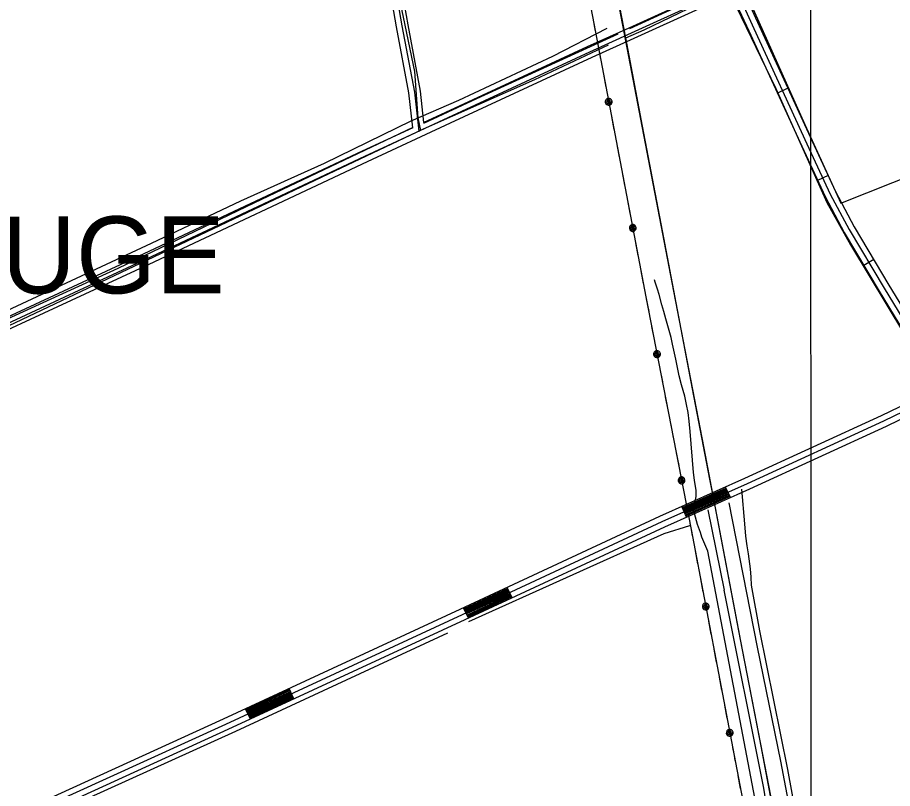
# Model space of a CAD drawing. Extents: x 3281947 to 3319794, y 715894 to 741249.
# Drawn here: x 3289265 to 3291541, y 734020 to 736024 of the extents above; entities that cross this region are included whole.
import ezdxf

# ---------------------------------------------------------------- set-up
doc = ezdxf.new("R2010")
doc.units = 0
for name, color, linetype in [('V-DTCH-CNTR', 7, 'Continuous'), ('V-GRID-MAJR', 7, 'Continuous'), ('V-RAIL-TRAK', 7, 'Continuous'), ('V-ROAD-CNTR', 7, 'Continuous'), ('V-TOPO-GNAM-IDEN', 7, 'Continuous'), ('V-TOPO-SHOR', 7, 'Continuous'), ('V-UTIL-LINE', 7, 'Continuous')]:
    doc.layers.add(name, color=color, linetype=linetype)

msp = doc.modelspace()

# ---------------------------------------------------------------- linework, layer by layer
at = {"layer": 'V-DTCH-CNTR'}
for points in [[(3290314.7, 735730.3), (3290307.7, 735763), (3290298.4, 735883.4), (3290142.4, 736631.8)], [(3291133.2, 736103.4), (3291031.4, 736056.1), (3290894, 735990.4), (3290846.5, 735970.1)], [(3287171.7, 734402.5), (3287274.4, 734446.2), (3287500.7, 734538.5), (3287726, 734633.5), (3288052.5, 734774.4), (3288435.3, 734931.9), (3288849.5, 735092.1), (3288955.4, 735133.1), (3289114.4, 735205), (3289238.4, 735262), (3289419.1, 735346.4), (3289613.7, 735436.9), (3289846.5, 735546.9), (3290063.7, 735644.7), (3290288.8, 735754.8), (3290413.4, 735808.5), (3290657.6, 735922.7), (3290799, 735995.5)], [(3290801.2, 735952), (3290610.3, 735861.7), (3290320.7, 735733.2), (3290073.5, 735616.8), (3289774.3, 735474.6), (3289173, 735189.5), (3288890.5, 735065.7), (3288602.3, 734958.5), (3288345.8, 734860.4), (3287774.6, 734622.8), (3287362.9, 734447.3), (3287189.2, 734374.7)], [(3291193.5, 733941.2), (3291060.4, 734636.2), (3291044.9, 734673.1), (3291041.3, 734685.2), (3291033.6, 734705.8), (3291023.5, 734743.8), (3291030.4, 734779), (3291030.3, 734794), (3291026.4, 734820.7), (3291023.4, 734840.8), (3291014.7, 734948), (3291012.6, 734974.1), (3291009.3, 734997), (3291005.4, 735017.7), (3291000.5, 735039.7), (3290992.1, 735068.9), (3290986.6, 735092.1), (3290982.1, 735113.8), (3290977.5, 735136), (3290972.6, 735158.9), (3290968.7, 735174.2), (3290965.1, 735191.7), (3290958, 735216.5), (3290951.5, 735240), (3290946, 735259.7), (3290941.2, 735277.2), (3290934.4, 735303.6), (3290930.2, 735317.6), (3290924, 735336), (3290921.8, 735342.1)], [(3291341.8, 733671.6), (3291268.6, 734068.9), (3291196, 734429.6), (3291174.7, 734547.9), (3291173.7, 734568.9), (3291172, 734590.9), (3291166.4, 734629.7), (3291163.1, 734650.1), (3291159.5, 734675.2), (3291156.8, 734707.7), (3291149.4, 734798.1)]]:
    msp.add_lwpolyline(points, dxfattribs=at)
at = {"layer": 'V-GRID-MAJR'}
msp.add_spline([(3291333.3, 721274), (3291331.5, 727333.8), (3291329.7, 733395.6), (3291328, 739457.3), (3291328, 739459.2)], degree=3, dxfattribs=at)
at = {"layer": 'V-RAIL-TRAK'}
msp.add_lwpolyline([(3290780.3, 736314.3), (3290830.7, 736051.5), (3290846.4, 735970.5), (3290889.8, 735740.8), (3290942.3, 735469.4), (3291020.2, 735058.8), (3291065.3, 734823.3), (3291076.5, 734767.4), (3291091.3, 734689.9), (3291149.4, 734384.3), (3291181.5, 734219.5), (3291239.8, 733915.7), (3291314, 733529.1)], dxfattribs=at)
at = {"layer": 'V-ROAD-CNTR'}
for p, q in [((3291268.8, 735839.5), (3291241.6, 735827)), ((3291373.4, 735612.5), (3291346.2, 735599.9)), ((3291492.2, 735394.5), (3291466.4, 735379.1)), ((3291119.3, 734775.9), (3291107, 734803.3)), ((3291005.1, 734724.9), (3290992.9, 734752.3)), ((3290551.5, 734515.2), (3290538.9, 734542.4)), ((3290438.2, 734462.5), (3290425.5, 734489.7)), ((3289984.4, 734252.4), (3289971.8, 734279.6)), ((3289871, 734199.9), (3289858.4, 734227.1))]:
    msp.add_line(p, q, dxfattribs=at)
for points in [[(3289236.5, 736259.3), (3290140.5, 736636.7), (3290610.8, 736837.1), (3290656, 736852.3), (3290700.4, 736866), (3290749.6, 736866.2), (3290805.5, 736848.1), (3290929.9, 736755.2), (3291002.9, 736696.1), (3291043, 736642.7), (3291093.7, 736548.4), (3291118.3, 736502.1), (3291118.3, 736435.9), (3291107.6, 736342.2), (3291102.3, 736220.8), (3291112.3, 736159.3), (3291128.8, 736108.6), (3291180.7, 735995.2), (3291318.5, 735695.6), (3291379, 735564.7), (3291428.4, 735472.4), (3291519, 735320.2), (3291679.9, 735056.4)], [(3290314.4, 735733.1), (3290309.8, 735728.2), (3290298.3, 735829.8), (3290266.2, 736001.8), (3290236.2, 736172.2), (3290193.2, 736367.2), (3290159.2, 736532.9), (3290140.4, 736633.7)], [(3290322.4, 735750.5), (3290313.1, 735832), (3290281, 736004.4), (3290250.9, 736175.1), (3290207.8, 736370.3), (3290174, 736535.8), (3290156.8, 736627.3)], [(3290293.7, 735737.2), (3290283.4, 735827.6), (3290251.4, 735999.1), (3290221.4, 736169.3), (3290178.5, 736364.1), (3290144.5, 736530), (3290128.5, 736615.4)], [(3291933.6, 730934.6), (3291880.7, 731046.9), (3291824, 731191.5), (3291779, 731306.6), (3291728.4, 731459.3), (3291692.2, 731598.3), (3291652, 731772.4), (3291593.7, 732071.8), (3291531.9, 732390.4), (3291492.6, 732605.5), (3291447.5, 732834.4), (3291394, 733112.5), (3291336.5, 733407.1), (3291274.4, 733732.2), (3291200.7, 734125.4), (3291141, 734429.6), (3291086.7, 734716.9), (3291050.9, 734904.4), (3290972, 735312.2), (3290886.8, 735758.9), (3290812, 736149.3)], [(3291126.2, 736167), (3291126.9, 736162.9), (3291142.8, 736114.1), (3291194.3, 736001.5), (3291332.1, 735701.9), (3291392.4, 735571.3), (3291441.4, 735479.7), (3291531.8, 735328), (3291687.2, 735073.2)], [(3291122.6, 736102.7), (3291031.5, 736059.8), (3290861.7, 735982.5), (3290753, 735933.3), (3290384.5, 735762.9), (3290168.2, 735662.3), (3289600.4, 735395.5), (3288922.6, 735081.4), (3288887.5, 735065.8), (3288772.5, 735026.1), (3288585.9, 734954), (3288457.2, 734906.1), (3288438, 734961.8), (3288400.5, 735153.3), (3288340.3, 735404.1), (3288287.1, 735638.6), (3288251.6, 735774.8), (3288242.6, 735805), (3288235.3, 735828.3)], [(3291111.3, 736113.9), (3291025.2, 736073.4), (3290855.5, 735996.2), (3290746.7, 735947), (3290378.2, 735776.5), (3290322.4, 735750.5)], [(3291122.6, 736086.1), (3291037.8, 736046.2), (3290867.9, 735968.8), (3290759.2, 735919.7), (3290390.8, 735749.3), (3290174.5, 735648.7), (3289606.8, 735381.9), (3288928.8, 735067.8), (3288893.1, 735051.8), (3288777.7, 735012), (3288591.2, 734940), (3288448, 734886.7)], [(3291122.6, 736086.1), (3291167.1, 735989), (3291304.9, 735689.3), (3291365.6, 735558), (3291415.3, 735465), (3291506.1, 735312.5), (3291660, 735060.1)], [(3290293.7, 735737.2), (3290161.8, 735675.9), (3289594.1, 735409.1), (3288916.4, 735095.1), (3288882, 735079.7), (3288767.4, 735040.2), (3288580.6, 734968), (3288466.4, 734925.5), (3288452.6, 734965.7), (3288415.1, 735156.5), (3288354.9, 735407.5), (3288301.7, 735642.2), (3288266, 735778.8), (3288257, 735809.4), (3288252, 735825.2)], [(3292299.4, 735314.7), (3292254.2, 735308.7), (3292203.7, 735294), (3292155.3, 735277.1), (3291858, 735139.3), (3291518, 734974.6), (3291162.6, 734811.8), (3290941.4, 734712.9), (3290422.1, 734471.5), (3289806.1, 734186.4), (3289203.8, 733912), (3288290.6, 733484.2), (3287359.8, 733053), (3286101, 732484.9), (3286079.4, 732475.1)], [(3292301.4, 735299.8), (3292257.3, 735294), (3292208.3, 735279.8), (3292161, 735263.2), (3291864.4, 735125.8), (3291524.4, 734961), (3291168.8, 734798.1), (3290947.6, 734699.2), (3290428.4, 734457.9), (3289812.4, 734172.7), (3289302.3, 733940.4)], [(3291673.7, 735066.7), (3291511.6, 734988.1), (3291156.5, 734825.4), (3290935.1, 734726.5), (3290415.8, 734485.1), (3289799.9, 734200), (3289197.6, 733925.7), (3288284.2, 733497.8), (3287839.9, 733292)], [(3291108.3, 734800.6), (3290994.1, 734749.6)], [(3291109.5, 734797.9), (3290995.4, 734746.9)], [(3291110.7, 734795.1), (3290996.6, 734744.1)], [(3291111.9, 734792.4), (3290997.8, 734741.4)], [(3291113.2, 734789.6), (3290999, 734738.6)], [(3291114.4, 734786.9), (3291000.2, 734735.9)], [(3291115.6, 734784.2), (3291001.5, 734733.2)], [(3291116.8, 734781.4), (3291002.7, 734730.4)], [(3291118, 734778.7), (3291003.9, 734727.7)], [(3290540.2, 734539.6), (3290426.8, 734487)], [(3290541.4, 734536.9), (3290428.1, 734484.2)], [(3290542.7, 734534.2), (3290429.3, 734481.5)], [(3290544, 734531.5), (3290430.6, 734478.8)], [(3290545.2, 734528.8), (3290431.9, 734476.1)], [(3290546.5, 734526), (3290433.1, 734473.4)], [(3290547.7, 734523.3), (3290434.4, 734470.6)], [(3290549, 734520.6), (3290435.7, 734467.9)], [(3290550.3, 734517.9), (3290436.9, 734465.2)], [(3289973.1, 734276.9), (3289859.7, 734224.4)], [(3289974.4, 734274.2), (3289860.9, 734221.6)], [(3289975.6, 734271.4), (3289862.2, 734218.9)], [(3289976.9, 734268.7), (3289863.4, 734216.2)], [(3289978.1, 734266), (3289864.7, 734213.5)], [(3289979.4, 734263.3), (3289866, 734210.8)], [(3289980.7, 734260.6), (3289867.2, 734208)], [(3289981.9, 734257.8), (3289868.5, 734205.3)], [(3289983.2, 734255.1), (3289869.8, 734202.6)]]:
    msp.add_lwpolyline(points, dxfattribs=at)
at = {"layer": 'V-TOPO-SHOR'}
for p, q in [((3291104.8, 736108.5), (3290857.1, 735993.8)), ((3291060.3, 734744.4), (3291102.9, 734535)), ((3291206.3, 734020.3), (3291102.9, 734535))]:
    msp.add_line(p, q, dxfattribs=at)
for points in [[(3291156.1, 736096.2), (3291312.8, 735745.3), (3291406.8, 735541), (3291609.9, 735621.4), (3291803.4, 735696.6), (3292017.6, 735781.9), (3292275.3, 735884.8), (3292343.5, 735912.4), (3292671.7, 736040), (3292918.1, 736142.2)], [(3291121.7, 736080.2), (3291237.4, 735838.6), (3291370.2, 735542.5), (3291431.8, 735432.5), (3291572, 735199.5), (3291660.4, 735055.2)], [(3290826.8, 735980.1), (3290458.7, 735812), (3290321.2, 735748.4)], [(3290293.5, 735737.3), (3289881.5, 735541.8), (3289526.1, 735371.5), (3289053.6, 735155.2), (3288889.8, 735085.1), (3288532.5, 734947.4), (3288469.9, 734925.4)], [(3291115.5, 734762.4), (3291188.6, 734387.2), (3291249.4, 734090.6), (3291368.4, 733465.3), (3291484.3, 732872)], [(3290439.4, 734453.6), (3290947.2, 734682.3), (3291014, 734703.2)], [(3289333.9, 733943), (3289833, 734168.7), (3290384.3, 734424)], [(3291407.9, 732941.3), (3291268, 733627.6), (3291206.3, 734020.3)]]:
    msp.add_lwpolyline(points, dxfattribs=at)
at = {"layer": 'V-UTIL-LINE'}
for points in [[(3290106.1, 739458.5), (3290330.7, 738283.9), (3290559.1, 737084), (3290785.9, 735894.2), (3290899.5, 735297.4), (3291017.3, 734692.5), (3291128.9, 734105.7), (3291356.8, 732913.2), (3291474.1, 732317.9), (3291585.8, 731719.9), (3291701.1, 731121.7), (3291817.6, 730525.1), (3291929.6, 729931.5)], [(3290761.6, 736021.7), (3290767.9, 735988.3)], [(3290775.4, 735949), (3290781.8, 735915.6)], [(3290789.3, 735876.3), (3290795.7, 735842.9)], [(3290803, 735804.6), (3290805, 735806.6), (3290802.7, 735807), (3290800.8, 735805), (3290801.7, 735802.2), (3290805, 735802.7), (3290807.8, 735806.5), (3290805.3, 735810), (3290800.4, 735810.4), (3290797.7, 735806.7), (3290797.5, 735802.3), (3290801.3, 735799.2), (3290806.7, 735799.9), (3290811.8, 735806.3), (3290810.5, 735809.5), (3290808, 735812), (3290804.8, 735813.4), (3290801.3, 735813.4), (3290798, 735812.1), (3290795.5, 735809.6), (3290794.1, 735806.4), (3290794.1, 735802.9), (3290795.4, 735799.6), (3290797.9, 735797.1), (3290801.1, 735795.8), (3290804.6, 735795.7), (3290807.9, 735797.1), (3290810.4, 735799.5), (3290811.8, 735802.8), (3290811.8, 735806.3)], [(3290810.2, 735766.3), (3290816.6, 735732.9)], [(3290824.1, 735693.6), (3290830.5, 735660.2)], [(3290837.9, 735620.9), (3290844.3, 735587.5)], [(3290851.8, 735548.2), (3290858.1, 735514.8)], [(3290865.4, 735476.5), (3290867.5, 735478.5), (3290865.2, 735478.9), (3290863.3, 735476.9), (3290864.2, 735474.1), (3290867.5, 735474.6), (3290870.2, 735478.4), (3290867.8, 735481.9), (3290862.9, 735482.3), (3290860.2, 735478.6), (3290860, 735474.2), (3290863.7, 735471.1), (3290869.2, 735471.8), (3290874.3, 735478.2), (3290873, 735481.4), (3290870.5, 735483.9), (3290867.3, 735485.3), (3290863.8, 735485.3), (3290860.5, 735484), (3290858, 735481.5), (3290856.6, 735478.3), (3290856.6, 735474.8), (3290857.9, 735471.5), (3290860.4, 735469), (3290863.6, 735467.7), (3290867.1, 735467.6), (3290870.4, 735469), (3290872.9, 735471.4), (3290874.3, 735474.7), (3290874.3, 735478.2)], [(3290872.7, 735438.2), (3290879.1, 735404.8)], [(3290886.6, 735365.5), (3290892.9, 735332.1)], [(3290900.4, 735292.8), (3290906.9, 735259.4)], [(3290914.6, 735220.2), (3290921.1, 735186.8)], [(3290928.5, 735148.5), (3290930.6, 735150.6), (3290928.3, 735150.9), (3290926.4, 735148.9), (3290927.3, 735146.1), (3290930.6, 735146.6), (3290933.3, 735150.4), (3290930.9, 735153.9), (3290926, 735154.3), (3290923.3, 735150.6), (3290923.1, 735146.1), (3290926.9, 735143.1), (3290932.3, 735143.8), (3290937.4, 735150.2), (3290936, 735153.5), (3290933.6, 735156), (3290930.3, 735157.3), (3290926.8, 735157.3), (3290923.6, 735156), (3290921.1, 735153.5), (3290919.7, 735150.3), (3290919.7, 735146.8), (3290921, 735143.5), (3290923.5, 735141), (3290926.8, 735139.7), (3290930.3, 735139.7), (3290933.5, 735141), (3290936, 735143.5), (3290937.4, 735146.7), (3290937.4, 735150.2)], [(3290936, 735110.2), (3290942.5, 735076.9)], [(3290950.1, 735037.6), (3290956.6, 735004.2)], [(3290964.3, 734965), (3290970.8, 734931.6)], [(3290978.4, 734892.3), (3290984.9, 734859)], [(3290992.4, 734820.7), (3290994.4, 734822.7), (3290992.1, 734823.1), (3290990.2, 734821.1), (3290991.1, 734818.3), (3290994.5, 734818.8), (3290997.2, 734822.6), (3290994.7, 734826.1), (3290989.8, 734826.4), (3290987.1, 734822.8), (3290987, 734818.3), (3290990.7, 734815.2), (3290996.2, 734816), (3291001.2, 734822.4), (3290999.9, 734825.6), (3290997.4, 734828.1), (3290994.2, 734829.5), (3290990.7, 734829.5), (3290987.4, 734828.2), (3290984.9, 734825.7), (3290983.6, 734822.4), (3290983.5, 734818.9), (3290984.9, 734815.7), (3290987.4, 734813.2), (3290990.6, 734811.8), (3290994.1, 734811.8), (3290997.4, 734813.2), (3290999.8, 734815.6), (3291001.2, 734818.9), (3291001.2, 734822.4)], [(3290999.8, 734782.4), (3291006.3, 734749)], [(3291014, 734709.8), (3291017.3, 734692.5), (3291020.4, 734676.4)], [(3291027.9, 734637.1), (3291034.2, 734603.7)], [(3291041.7, 734564.4), (3291048, 734531)], [(3291055.3, 734492.6), (3291057.3, 734494.7), (3291055, 734495.1), (3291053.2, 734493.1), (3291054, 734490.3), (3291057.4, 734490.8), (3291060.1, 734494.6), (3291057.7, 734498), (3291052.8, 734498.4), (3291050, 734494.8), (3291049.9, 734490.3), (3291053.6, 734487.2), (3291059.1, 734487.9), (3291064.2, 734494.3), (3291062.8, 734497.6), (3291060.4, 734500.1), (3291057.1, 734501.5), (3291053.6, 734501.5), (3291050.4, 734500.2), (3291047.9, 734497.7), (3291046.5, 734494.5), (3291046.5, 734491), (3291047.8, 734487.7), (3291050.3, 734485.2), (3291053.5, 734483.8), (3291057, 734483.8), (3291060.3, 734485.1), (3291062.8, 734487.6), (3291064.1, 734490.8), (3291064.2, 734494.3)], [(3291062.6, 734454.3), (3291068.9, 734420.9)], [(3291076.4, 734381.6), (3291082.8, 734348.2)], [(3291090.2, 734308.9), (3291096.6, 734275.5)], [(3291104, 734236.2), (3291110.4, 734202.8)], [(3291117.7, 734164.5), (3291119.7, 734166.6), (3291117.4, 734167), (3291115.5, 734164.9), (3291116.4, 734162.1), (3291119.8, 734162.6), (3291122.5, 734166.4), (3291120, 734169.9), (3291115.2, 734170.3), (3291112.4, 734166.7), (3291112.3, 734162.2), (3291116, 734159.1), (3291121.4, 734159.8), (3291126.5, 734166.2), (3291125.2, 734169.5), (3291122.7, 734172), (3291119.5, 734173.3), (3291116, 734173.4), (3291112.7, 734172), (3291110.2, 734169.6), (3291108.9, 734166.3), (3291108.8, 734162.8), (3291110.1, 734159.6), (3291112.6, 734157.1), (3291115.8, 734155.7), (3291119.4, 734155.7), (3291122.6, 734157), (3291125.1, 734159.5), (3291126.5, 734162.7), (3291126.5, 734166.2)], [(3291125, 734126.2), (3291128.9, 734105.7), (3291131.3, 734092.8)], [(3291138.8, 734053.5), (3291145.2, 734020.1)]]:
    msp.add_lwpolyline(points, dxfattribs=at)

# ---------------------------------------------------------------- texts
at = {"layer": 'V-TOPO-GNAM-IDEN'}
msp.add_text('ROUGE', height=200, rotation=0.0467, dxfattribs=at).set_placement((3288823.3, 735306))

doc.saveas('drawing.dxf')
